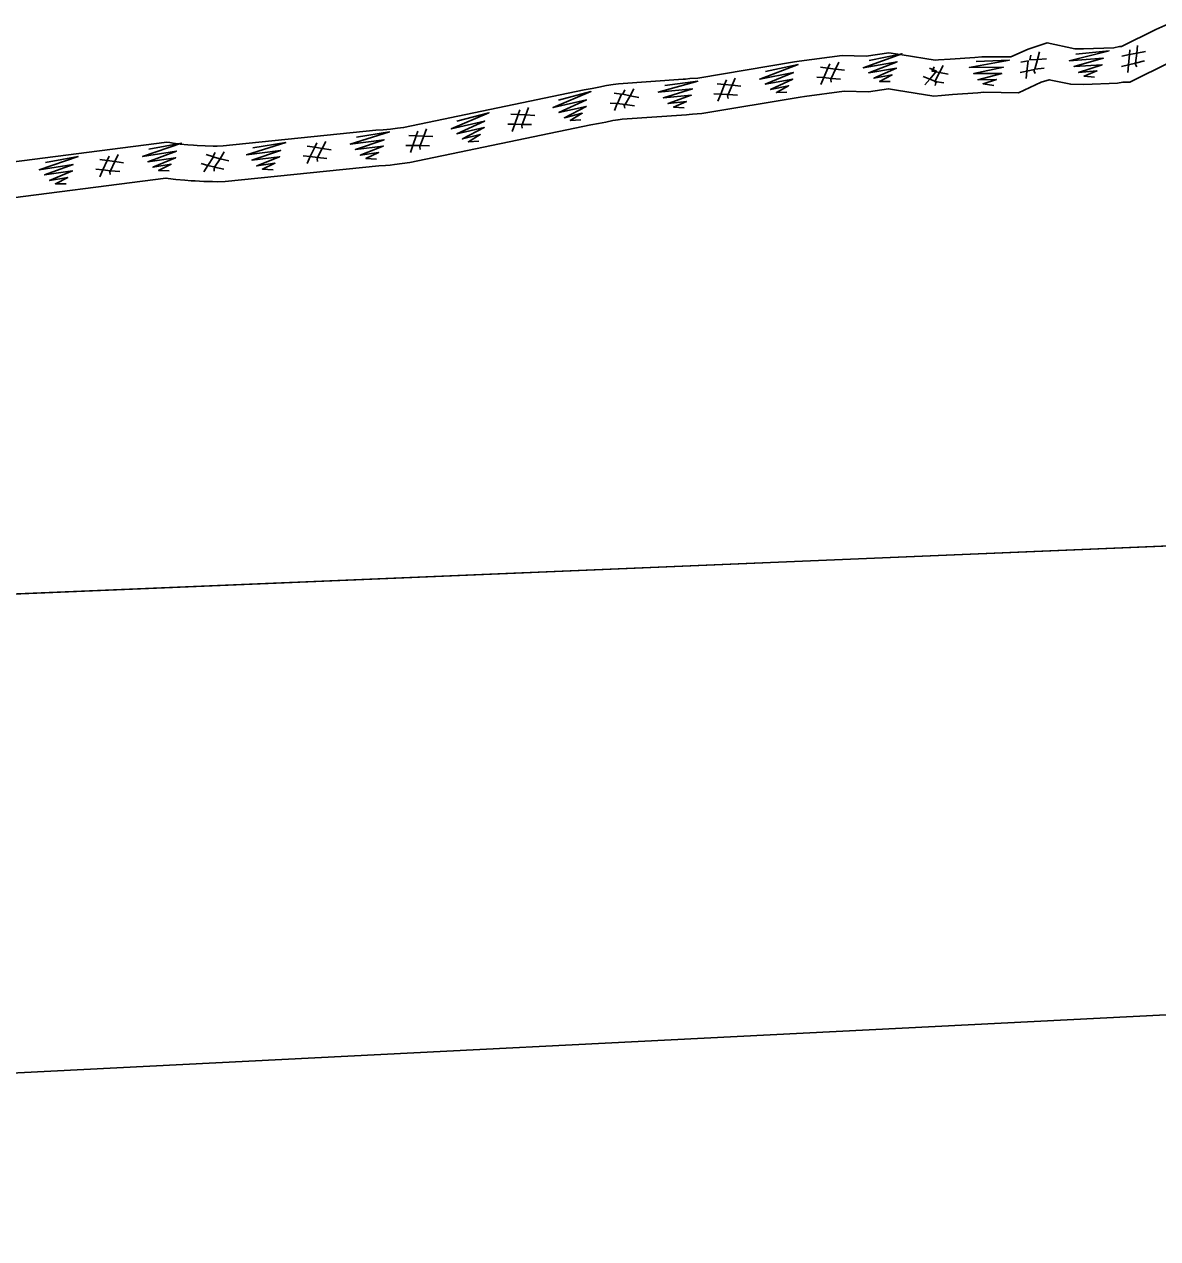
# Model space of a CAD drawing. Extents: x 532503 to 539665, y 6557663 to 6561526.
# Drawn here: x 537986.3 to 538112.9, y 6560367.9 to 6560503.5 of the extents above; entities that cross this region are included whole.
import ezdxf

# ---------------------------------------------------------------- set-up
doc = ezdxf.new("R2010")
doc.units = 0
for name, color, linetype in [('Default', 7, 'Continuous'), ('Plokid', 7, 'Continuous'), ('Täide', 7, 'Continuous')]:
    doc.layers.add(name, color=color, linetype=linetype)

msp = doc.modelspace()

# ---------------------------------------------------------------- linework, layer by layer
at = {"layer": 'Default'}
for points in [[(537982.17, 6560487.79), (538002.16, 6560490.36), (538002.53, 6560490.3), (538002.87, 6560490.24), (538003.65, 6560490.14), (538004.52, 6560490.06), (538005.14, 6560490.01), (538005.58, 6560489.99), (538006.46, 6560489.94), (538007.35, 6560489.92), (538007.8, 6560489.92), (538008.46, 6560489.93), (538025.54, 6560491.69), (538026.34, 6560491.73), (538026.75, 6560491.76), (538027.18, 6560491.81), (538027.95, 6560491.9), (538028.62, 6560491.99), (538048.8, 6560496.2), (538049.67, 6560496.35), (538050.43, 6560496.5), (538051.29, 6560496.68), (538052.02, 6560496.79), (538052.64, 6560496.87), (538059.85, 6560497.38), (538060.12, 6560497.41), (538060.6, 6560497.46), (538061.49, 6560497.51), (538072.28, 6560499.31), (538072.81, 6560499.4), (538077.61, 6560500.02), (538080.28, 6560499.97), (538082.81, 6560500.35), (538084.33, 6560500.11), (538088, 6560499.51), (538088.37, 6560499.54), (538089.67, 6560499.64), (538092.42, 6560499.81), (538093.2, 6560499.9), (538096.47, 6560499.87), (538098.4, 6560500.75), (538100.51, 6560501.44), (538103.6, 6560500.79), (538104.56, 6560500.77), (538107.94, 6560500.91), (538108.61, 6560501.03), (538108.8, 6560501.03), (538112.65, 6560502.93), (538114, 6560503.52)], [(537982.35, 6560483.8), (538002.08, 6560486.34), (538002.31, 6560486.3), (538003.2, 6560486.19), (538004.18, 6560486.1), (538004.88, 6560486.04), (538005.36, 6560486.02), (538006.31, 6560485.97), (538007.29, 6560485.95), (538007.82, 6560485.94), (538008.69, 6560485.96), (538025.86, 6560487.72), (538026.61, 6560487.76), (538027.11, 6560487.8), (538027.61, 6560487.85), (538028.47, 6560487.96), (538029.31, 6560488.08), (538049.55, 6560492.29), (538050.4, 6560492.45), (538051.2, 6560492.6), (538052, 6560492.76), (538052.58, 6560492.86), (538053.03, 6560492.91), (538060.21, 6560493.42), (538060.53, 6560493.46), (538060.9, 6560493.49), (538061.92, 6560493.55), (538072.93, 6560495.39), (538073.39, 6560495.46), (538077.83, 6560496.04), (538080.54, 6560495.99), (538082.79, 6560496.33), (538083.69, 6560496.18), (538087.86, 6560495.5), (538088.71, 6560495.58), (538089.95, 6560495.68), (538092.78, 6560495.85), (538093.42, 6560495.93), (538097.31, 6560495.88), (538099.85, 6560497.04), (538100.74, 6560497.33), (538103.14, 6560496.82), (538104.61, 6560496.79), (538108.36, 6560496.95), (538108.98, 6560497.06), (538109.76, 6560497.07), (538114.34, 6560499.32)], [(537114.82, 6560272.67), (537235.3, 6560321.87), (537242.05, 6560326.27), (537267.99, 6560346.27), (537409.98, 6560463.67), (537409.98, 6560463.67), (537409.98, 6560463.67), (537680.4, 6560479.07), (537680.4, 6560479.07), (537927.28, 6560437.47), (537927.28, 6560437.47), (538157.31, 6560447.07), (538157.31, 6560447.07), (538426.58, 6560436.27), (538426.58, 6560436.27), (538556.7, 6560436.87), (538556.7, 6560436.87), (538783.9, 6560390.27), (538783.9, 6560390.27)], [(537409.98, 6560463.67), (537409.98, 6560463.67), (537680.4, 6560479.07), (537680.4, 6560479.07), (537927.28, 6560437.47), (537927.28, 6560437.47), (538157.31, 6560447.07), (538157.31, 6560447.07), (538426.58, 6560436.27), (538426.58, 6560436.27), (538556.7, 6560436.87), (538556.7, 6560436.87), (538783.9, 6560390.27), (538809.14, 6560385.09)], [(537327.58, 6560397.59), (537409.98, 6560401.67), (537680.4, 6560415.07), (537927.28, 6560383.47), (538157.31, 6560395.07), (538426.58, 6560390.27), (538556.7, 6560374.87), (538783.9, 6560390.27), (538809.14, 6560385.09)]]:
    msp.add_lwpolyline(points, dxfattribs=at)
at = {"layer": 'Plokid'}
for points in [[(537982.35, 6560483.8), (538002.08, 6560486.34), (538002.31, 6560486.3), (538003.2, 6560486.19), (538004.18, 6560486.1), (538004.88, 6560486.04), (538005.36, 6560486.02), (538006.31, 6560485.97), (538007.29, 6560485.95), (538007.82, 6560485.94), (538008.69, 6560485.96), (538025.86, 6560487.72), (538026.61, 6560487.76), (538027.11, 6560487.8), (538027.61, 6560487.85), (538028.47, 6560487.96), (538029.31, 6560488.08), (538049.55, 6560492.29), (538050.4, 6560492.45), (538051.2, 6560492.6), (538052, 6560492.76), (538052.58, 6560492.86), (538053.03, 6560492.91), (538060.21, 6560493.42), (538060.53, 6560493.46), (538060.9, 6560493.49), (538061.92, 6560493.55), (538072.93, 6560495.39), (538073.39, 6560495.46), (538077.83, 6560496.04), (538080.54, 6560495.99), (538082.79, 6560496.33), (538083.69, 6560496.18), (538087.86, 6560495.5), (538088.71, 6560495.58), (538089.95, 6560495.68), (538092.78, 6560495.85), (538093.42, 6560495.93), (538097.31, 6560495.88), (538099.85, 6560497.04), (538100.74, 6560497.33), (538103.14, 6560496.82), (538104.61, 6560496.79), (538108.36, 6560496.95), (538108.98, 6560497.06), (538109.76, 6560497.07), (538114.34, 6560499.32)], [(537119.21, 6560274.46), (537235.3, 6560321.87), (537242.05, 6560326.27), (537267.99, 6560346.27), (537291.08, 6560365.36), (537409.98, 6560463.67), (537409.98, 6560463.67), (537680.4, 6560479.07), (537680.4, 6560479.07), (537927.28, 6560437.47), (537927.28, 6560437.47), (538157.31, 6560447.07), (538157.31, 6560447.07), (538426.58, 6560436.27), (538426.58, 6560436.27), (538556.7, 6560436.87), (538556.7, 6560436.87), (538783.9, 6560390.27), (538783.9, 6560390.27)]]:
    msp.add_lwpolyline(points, dxfattribs=at)
at = {"layer": 'Täide'}
msp.add_line((537927.28, 6560437.47), (538157.31, 6560447.07), dxfattribs=at)
for points in [[(538110.62, 6560501.17), (538110.53, 6560500.3), (538110.39, 6560499.18), (538111.4, 6560499.43)], [(538080.64, 6560499.49), (538084.28, 6560500.23), (538079.97, 6560498.67), (538083.74, 6560499.33), (538080.58, 6560498.1), (538083.67, 6560498.61), (538081.16, 6560497.49), (538083.18, 6560497.86), (538081.8, 6560497.14), (538082.99, 6560497.14)], [(538092.59, 6560499.38), (538096.3, 6560499.53), (538091.8, 6560498.68), (538095.62, 6560498.73), (538092.31, 6560498.01), (538095.44, 6560498.03), (538092.78, 6560497.32), (538094.84, 6560497.37), (538093.36, 6560496.88), (538094.54, 6560496.69)], [(538099.18, 6560498.03), (538099.05, 6560498.3), (538099.07, 6560498.46), (538098.25, 6560498.29), (538098.4, 6560499.43), (538097.57, 6560499.29)], [(538098.7, 6560500.08), (538098.58, 6560499.55), (538099.43, 6560499.59), (538100.42, 6560499.66)], [(538099.64, 6560500.45), (538099.43, 6560499.59), (538099.15, 6560498.5), (538100.18, 6560498.61)], [(538103.71, 6560500.2), (538107.42, 6560500.56), (538102.97, 6560499.45), (538106.78, 6560499.72), (538103.52, 6560498.82), (538106.64, 6560499), (538104.02, 6560498.15), (538106.07, 6560498.32), (538104.63, 6560497.74), (538105.81, 6560497.62)], [(538110.52, 6560498.76), (538110.38, 6560499.03), (538110.39, 6560499.18), (538109.58, 6560498.99), (538109.69, 6560500.14), (538108.87, 6560499.97)], [(538109.74, 6560500.68), (538109.69, 6560500.14), (538110.53, 6560500.3), (538111.5, 6560500.5)], [(538114.34, 6560499.32), (538109.76, 6560497.07), (538108.98, 6560497.06), (538108.36, 6560496.95), (538104.61, 6560496.79), (538103.14, 6560496.82), (538100.74, 6560497.33), (538099.85, 6560497.04), (538097.31, 6560495.88), (538093.42, 6560495.93), (538092.78, 6560495.85), (538089.95, 6560495.68), (538088.71, 6560495.58), (538087.86, 6560495.5), (538083.69, 6560496.18), (538082.79, 6560496.33), (538080.54, 6560495.99), (538077.83, 6560496.04), (538073.39, 6560495.46), (538072.93, 6560495.39), (538061.92, 6560493.55), (538060.9, 6560493.49), (538060.53, 6560493.46), (538060.21, 6560493.42), (538053.03, 6560492.91), (538052.58, 6560492.86), (538052, 6560492.76), (538051.2, 6560492.6), (538050.4, 6560492.45), (538049.55, 6560492.29), (538029.31, 6560488.08), (538028.47, 6560487.96), (538027.61, 6560487.85), (538027.11, 6560487.8), (538026.61, 6560487.76), (538025.86, 6560487.72), (538008.69, 6560485.96), (538007.82, 6560485.94), (538007.29, 6560485.95), (538006.31, 6560485.97), (538005.36, 6560486.02), (538004.88, 6560486.04), (538004.18, 6560486.1), (538003.2, 6560486.19), (538002.31, 6560486.3), (538002.08, 6560486.34), (537982.35, 6560483.8)], [(538069.06, 6560498.23), (538072.69, 6560499.04), (538068.41, 6560497.4), (538072.16, 6560498.13), (538069.03, 6560496.84), (538072.1, 6560497.4), (538069.61, 6560496.24), (538071.63, 6560496.65), (538070.26, 6560495.9), (538071.45, 6560495.93)], [(538076.37, 6560497.04), (538076.33, 6560497.34), (538076.39, 6560497.48), (538075.57, 6560497.56), (538076.03, 6560498.61), (538075.2, 6560498.72)], [(538076.25, 6560499.11), (538076.03, 6560498.61), (538076.88, 6560498.5), (538077.86, 6560498.38)], [(538077.25, 6560499.3), (538076.88, 6560498.5), (538076.39, 6560497.48), (538077.43, 6560497.39)], [(538088.01, 6560496.67), (538088.06, 6560496.97), (538088.16, 6560497.09), (538087.39, 6560497.4), (538088.14, 6560498.27), (538087.38, 6560498.61)], [(538087.9, 6560498.77), (538087.66, 6560498.28), (538088.49, 6560498.13), (538089.47, 6560497.95)], [(538088.88, 6560498.91), (538088.48, 6560498.13), (538087.95, 6560497.13), (538088.98, 6560496.99)], [(538097.48, 6560498.13), (538098.25, 6560498.29), (538098.16, 6560497.46)], [(538108.82, 6560498.8), (538109.58, 6560498.99), (538109.52, 6560498.15)], [(538057.8, 6560496.7), (538061.49, 6560497.16), (538057.07, 6560495.94), (538060.88, 6560496.31), (538057.64, 6560495.32), (538060.75, 6560495.59), (538058.16, 6560494.67), (538060.21, 6560494.89), (538058.78, 6560494.27), (538059.96, 6560494.18)], [(538064.87, 6560495.23), (538064.82, 6560495.54), (538064.88, 6560495.68), (538064.05, 6560495.72), (538064.48, 6560496.79), (538063.64, 6560496.87)], [(538064.68, 6560497.3), (538064.48, 6560496.79), (538065.33, 6560496.71), (538066.31, 6560496.62)], [(538065.67, 6560497.52), (538065.33, 6560496.71), (538064.88, 6560495.68), (538065.92, 6560495.62)], [(538074.78, 6560497.63), (538075.57, 6560497.56), (538075.23, 6560496.79)], [(538086.66, 6560497.69), (538087.39, 6560497.4), (538086.85, 6560496.76)], [(538045.94, 6560495.06), (538049.54, 6560496.01), (538045.33, 6560494.21), (538049.05, 6560495.08), (538045.97, 6560493.67), (538049.02, 6560494.35), (538046.58, 6560493.09), (538048.58, 6560493.58), (538047.24, 6560492.78), (538048.43, 6560492.85)], [(538053.32, 6560494.14), (538053.28, 6560494.44), (538053.34, 6560494.58), (538052.51, 6560494.66), (538052.98, 6560495.71), (538052.15, 6560495.82)], [(538053.35, 6560496.19), (538053.1, 6560495.71), (538053.94, 6560495.54), (538054.91, 6560495.36)], [(538054.35, 6560496.32), (538053.94, 6560495.54), (538053.39, 6560494.56), (538054.42, 6560494.4)], [(538063.26, 6560495.77), (538064.05, 6560495.72), (538063.74, 6560494.94)], [(538041.61, 6560493.96), (538041.43, 6560493.44), (538042.28, 6560493.39), (538043.27, 6560493.34)], [(538042.58, 6560494.22), (538042.28, 6560493.39), (538041.87, 6560492.34), (538042.91, 6560492.33)], [(538051.7, 6560494.71), (538052.48, 6560494.66), (538052.17, 6560493.88)], [(538034.56, 6560492.69), (538038.16, 6560493.64), (538033.95, 6560491.83), (538037.67, 6560492.71), (538034.59, 6560491.29), (538037.64, 6560491.98), (538035.19, 6560490.72), (538037.19, 6560491.21), (538035.86, 6560490.41), (538037.04, 6560490.48)], [(538041.88, 6560491.9), (538041.82, 6560492.2), (538041.87, 6560492.34), (538041.04, 6560492.36), (538041.43, 6560493.44), (538040.59, 6560493.48)], [(538023.36, 6560490.93), (538027.04, 6560491.5), (538022.66, 6560490.14), (538026.45, 6560490.63), (538023.24, 6560489.54), (538026.35, 6560489.91), (538023.79, 6560488.9), (538025.83, 6560489.19), (538024.42, 6560488.53), (538025.6, 6560488.47)], [(538030.22, 6560491.58), (538030.04, 6560491.07), (538030.89, 6560491.02), (538031.88, 6560490.97)], [(538031.2, 6560491.84), (538030.89, 6560491.02), (538030.48, 6560489.97), (538031.52, 6560489.95)], [(538040.25, 6560492.37), (538041.04, 6560492.36), (538040.76, 6560491.56)], [(538000.15, 6560489.56), (538003.81, 6560490.23), (537999.47, 6560488.76), (538003.25, 6560489.35), (538000.07, 6560488.17), (538003.16, 6560488.62), (538000.63, 6560487.55), (538002.66, 6560487.89), (538001.26, 6560487.19), (538002.45, 6560487.17)], [(538011.79, 6560489.74), (538015.47, 6560490.31), (538011.09, 6560488.95), (538014.89, 6560489.44), (538011.68, 6560488.35), (538014.78, 6560488.72), (538012.22, 6560487.71), (538014.26, 6560488), (538012.85, 6560487.34), (538014.04, 6560487.28)], [(538018.99, 6560488.2), (538018.96, 6560488.5), (538019.02, 6560488.64), (538018.2, 6560488.74), (538018.7, 6560489.78), (538017.87, 6560489.91)], [(538018.93, 6560490.27), (538018.7, 6560489.78), (538019.54, 6560489.64), (538020.52, 6560489.49)], [(538019.93, 6560490.43), (538019.54, 6560489.64), (538019.02, 6560488.64), (538020.06, 6560488.52)], [(538028.86, 6560490), (538029.65, 6560489.98), (538029.38, 6560489.19)], [(538030.49, 6560489.53), (538030.43, 6560489.83), (538030.48, 6560489.97), (538029.65, 6560489.98), (538030.04, 6560491.07), (538029.21, 6560491.11)], [(537988.61, 6560488.08), (537992.27, 6560488.75), (537987.93, 6560487.28), (537991.71, 6560487.86), (537988.53, 6560486.69), (537991.63, 6560487.14), (537989.09, 6560486.07), (537991.12, 6560486.4), (537989.73, 6560485.71), (537990.92, 6560485.69)], [(537995.74, 6560488.8), (537995.52, 6560488.3), (537996.36, 6560488.18), (537997.34, 6560488.06)], [(537996.73, 6560488.98), (537996.36, 6560488.18), (537995.87, 6560487.17), (537996.91, 6560487.07)], [(538007.47, 6560487.12), (538007.48, 6560487.43), (538007.56, 6560487.55), (538006.75, 6560487.76), (538007.38, 6560488.72), (538006.58, 6560488.96)], [(538007.58, 6560489.19), (538007.3, 6560488.72), (538008.13, 6560488.51), (538009.09, 6560488.27)], [(538008.58, 6560489.26), (538008.13, 6560488.51), (538007.52, 6560487.55), (538008.54, 6560487.34)], [(538017.42, 6560488.83), (538018.2, 6560488.74), (538017.85, 6560487.98)], [(537994.26, 6560487.32), (537995.04, 6560487.25), (537994.71, 6560486.48)], [(537995.85, 6560486.73), (537995.81, 6560487.03), (537995.87, 6560487.17), (537995.04, 6560487.25), (537995.52, 6560488.3), (537994.69, 6560488.4)], [(538006.01, 6560487.96), (538006.77, 6560487.75), (538006.31, 6560487.05)], [(538783.9, 6560390.27), (538783.9, 6560390.27), (538556.7, 6560436.87), (538426.58, 6560436.27), (538157.31, 6560447.07), (537927.28, 6560437.47), (537680.4, 6560479.07), (537409.98, 6560463.67), (537387.62, 6560462.4)], [(538809.14, 6560385.09), (538783.9, 6560390.27), (538556.7, 6560436.87), (538426.58, 6560436.27), (538157.31, 6560447.07), (537927.28, 6560437.47), (537680.4, 6560479.07), (537409.98, 6560463.67), (537409.98, 6560463.67)], [(537327.58, 6560397.59), (537409.98, 6560401.67), (537680.4, 6560415.07), (537927.28, 6560383.47), (538157.31, 6560395.07), (538426.58, 6560390.27), (538556.7, 6560374.87), (538556.7, 6560374.87), (538556.7, 6560374.87)], [(538783.9, 6560390.27), (538556.7, 6560374.87), (538426.58, 6560390.27), (538157.31, 6560395.07), (537927.28, 6560383.47), (537680.4, 6560415.07)]]:
    msp.add_lwpolyline(points, dxfattribs=at)

doc.saveas('drawing.dxf')
